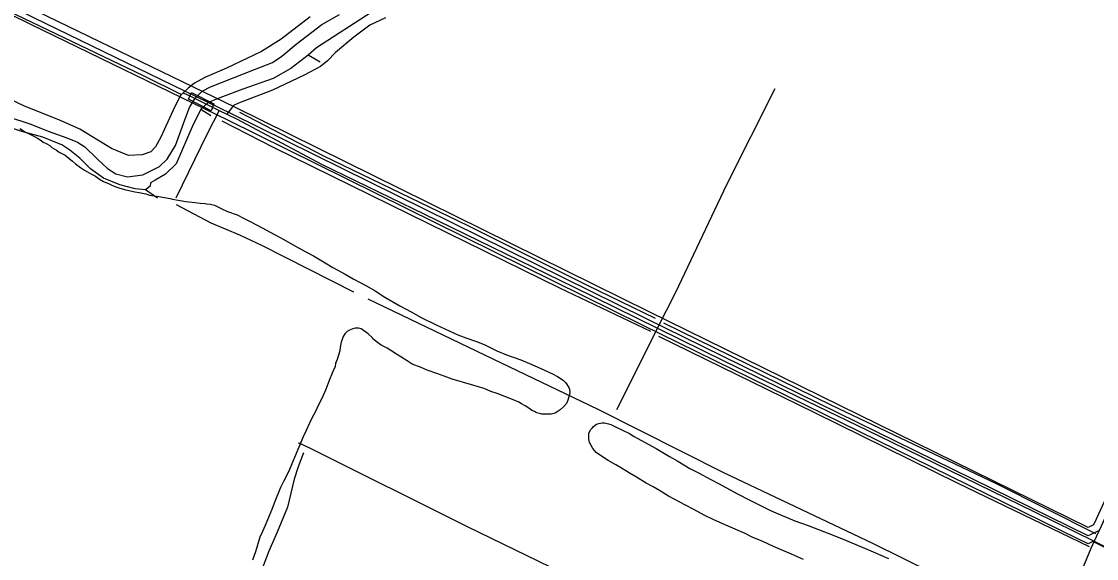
# Model space of a CAD drawing. Extents: x 3355724 to 3393621, y 594744 to 620174.
# Drawn here: x 3371980 to 3374171, y 601492 to 602586 of the extents above; entities that cross this region are included whole.
import ezdxf

# ---------------------------------------------------------------- set-up
doc = ezdxf.new("R2010")
doc.units = 0
for name, color, linetype in [('V-BRDG-OTLN', 7, 'Continuous'), ('V-DTCH-CNTR', 7, 'Continuous'), ('V-ROAD-CNTR', 7, 'Continuous'), ('V-SITE-VEGE', 7, 'Continuous'), ('V-TOPO-SHOR', 7, 'Continuous')]:
    doc.layers.add(name, color=color, linetype=linetype)

msp = doc.modelspace()

# ---------------------------------------------------------------- linework, layer by layer
at = {"layer": 'V-BRDG-OTLN'}
msp.add_lwpolyline([(3372326.1, 602441.3), (3372371.7, 602418.3), (3372366.5, 602403.9), (3372320.3, 602427.7)], close=True, dxfattribs=at)
at = {"layer": 'V-DTCH-CNTR'}
for p, q in [((3372309.5, 602440.3), (3372323.2, 602434.6)), ((3372323.2, 602434.6), (3372369.2, 602411.4)), ((3373276, 601961.2), (3373192.4, 601795.1))]:
    msp.add_line(p, q, dxfattribs=at)
for points in [[(3371425.1, 602868), (3371604.1, 602782), (3371870.9, 602647.3), (3372227.6, 602476), (3372306, 602436.9)], [(3372567.9, 602595.7), (3372509.1, 602550.2), (3372469.3, 602524.9), (3372397.6, 602490.8), (3372353.8, 602471.8), (3372332.2, 602460.6), (3372319.6, 602449.9), (3372309.5, 602440.3), (3372306, 602436.9), (3372303.4, 602434.4), (3372288.2, 602403.8), (3372263.6, 602350), (3372252.8, 602330.3), (3372243.7, 602320.2), (3372225.6, 602314.4), (3372198.1, 602312.9), (3372163.3, 602327.5), (3372098.8, 602366.8), (3372060.7, 602383.5), (3371984.3, 602414.1), (3371866.5, 602469.8)], [(3372721.7, 602593.6), (3372689.7, 602578.5), (3372657.5, 602553.8), (3372619.7, 602523), (3372603.4, 602506.1), (3372589.4, 602494.1), (3372556, 602476.3), (3372491.3, 602446.1), (3372421.8, 602419.4), (3372412.1, 602414.8), (3372398.3, 602397.2)], [(3375560.1, 602076.2), (3375522.7, 602093.8), (3375390.5, 602155.8), (3375096.4, 602297.4), (3374745.3, 602475.4), (3374680.6, 602507.8), (3374664.9, 602513.7), (3374651.2, 602514), (3374638.6, 602507.4), (3374618.9, 602486.5), (3374589, 602444.5), (3374538.8, 602355.5), (3374475.8, 602217.2), (3374395.5, 602044.9), (3374385.4, 602023.1), (3374322, 601869), (3374214.7, 601631.9), (3374166.3, 601527.3)], [(3373276, 601961.2), (3373313.5, 602034.7), (3373417.5, 602253.9), (3373515.6, 602449.2)], [(3372369.2, 602411.4), (3372382.7, 602404.8), (3372398.3, 602397.2), (3372419.6, 602386.9), (3372591.6, 602295.5), (3372801.3, 602193.7), (3373104.9, 602045.1), (3373276, 601961.2), (3373412.6, 601894.2), (3373725.7, 601742.6), (3374044.3, 601587.3), (3374166.3, 601527.3), (3374321.3, 601451), (3374641.3, 601295), (3375028.4, 601103.1), (3375031.2, 601101.7), (3375059.9, 601087.6), (3375343, 600948), (3375718, 600764.7), (3375944.1, 600656.3)], [(3372382.7, 602404.8), (3372358.3, 602357.2), (3372294.7, 602225.8)], [(3373816, 601105.8), (3373623.8, 601198.5), (3373274.7, 601369), (3372888.7, 601556.6), (3372568.7, 601716.4), (3372547.3, 601726.2), (3372543.9, 601727.2)], [(3374166.3, 601527.3), (3374159.1, 601512.3), (3374092.8, 601352.1)]]:
    msp.add_lwpolyline(points, dxfattribs=at)
at = {"layer": 'V-ROAD-CNTR'}
for points in [[(3374170.3, 601572.2), (3374164.9, 601560.4), (3374154, 601555.1), (3373258.8, 601994.3), (3372414.7, 602411.2), (3372011.9, 602606.6), (3371337.5, 602938.9), (3370615.7, 603296.4), (3370134, 603531), (3370068.1, 603400.8)], [(3374737, 602491.6), (3374662.5, 602535.5), (3374640.9, 602521.4), (3374589.3, 602453.7), (3374541.7, 602358), (3374388.2, 602034.5), (3374308.2, 601835.9), (3374176.3, 601549.2), (3374153.9, 601538.5), (3373252.2, 601980.8), (3372408.1, 602397.8), (3372005.3, 602593.1), (3371330.8, 602925.5), (3370609.1, 603283), (3370140.7, 603511), (3370081.5, 603394)], [(3374133, 601532), (3373245.6, 601967.4), (3372401.5, 602384.3), (3371998.7, 602579.6), (3371324.2, 602912), (3370602.5, 603269.5), (3370147.4, 603491.1), (3370094.9, 603387.2)], [(3374628, 602529.2), (3374576.5, 602461.7), (3374528.2, 602364.6), (3374374.5, 602040.5), (3374294.4, 601841.8), (3374170.3, 601572.2)], [(3374163.6, 601526.5), (3374153.9, 601521.8), (3374133, 601532)], [(3375292.3, 600963.1), (3375118.8, 601048.8), (3374163.6, 601526.5)]]:
    msp.add_lwpolyline(points, dxfattribs=at)
at = {"layer": 'V-SITE-VEGE'}
for p, q in [((3371976.2, 602368), (3371988.2, 602360.6)), ((3371988.2, 602360.6), (3371996.8, 602356.5)), ((3371996.8, 602356.5), (3372006.5, 602351.4)), ((3372006.5, 602351.4), (3372012.3, 602348.5)), ((3372012.3, 602348.5), (3372019.7, 602343.4)), ((3372019.7, 602343.4), (3372024.3, 602339.9)), ((3372024.3, 602339.9), (3372030, 602337.6)), ((3372030, 602337.6), (3372037.5, 602333.1)), ((3372037.5, 602333.1), (3372042, 602329.6)), ((3372042, 602329.6), (3372051.2, 602323.9)), ((3372051.2, 602323.9), (3372056.9, 602319.9)), ((3372056.9, 602319.9), (3372068.9, 602313.6)), ((3372068.9, 602313.6), (3372083.8, 602301.5)), ((3372083.8, 602301.5), (3372090.1, 602295.8)), ((3372090.1, 602295.8), (3372100.4, 602288.4)), ((3372100.4, 602288.4), (3372108.4, 602283.2)), ((3372108.4, 602283.2), (3372122.2, 602275.2)), ((3372122.2, 602275.2), (3372130.7, 602270.6)), ((3372130.7, 602270.6), (3372138.8, 602264.9)), ((3372138.8, 602264.9), (3372147.3, 602259.7)), ((3372147.3, 602259.7), (3372158.2, 602255.1)), ((3372158.2, 602255.1), (3372163.9, 602252.8)), ((3372163.9, 602252.8), (3372172, 602249.4)), ((3372172, 602249.4), (3372178.3, 602247.1)), ((3372178.3, 602247.1), (3372189.7, 602243.7)), ((3372189.7, 602243.7), (3372210.9, 602239.1)), ((3372210.9, 602239.1), (3372219.5, 602237.3)), ((3372219.5, 602237.3), (3372233.2, 602235.1)), ((3372233.2, 602235.1), (3372240.6, 602232.2)), ((3372240.6, 602232.2), (3372255, 602229.9)), ((3372255, 602229.9), (3372260.1, 602229.3)), ((3372260.1, 602229.3), (3372283, 602225.3)), ((3372283, 602225.3), (3372287.6, 602224.1)), ((3372287.6, 602224.1), (3372315.1, 602219.6)), ((3372315.1, 602219.6), (3372334, 602217.3)), ((3372334, 602217.3), (3372344.3, 602216.1)), ((3372344.3, 602216.1), (3372354, 602215.5)), ((3372354, 602215.5), (3372356.9, 602214.4)), ((3372356.9, 602214.4), (3372364.9, 602213.8)), ((3372364.9, 602213.8), (3372373.5, 602211.5)), ((3372373.5, 602211.5), (3372388.3, 602204.1)), ((3372388.3, 602204.1), (3372399.8, 602198.9)), ((3372399.8, 602198.9), (3372419.3, 602192)), ((3372419.3, 602192), (3372432.4, 602185.1)), ((3372432.4, 602185.1), (3372446.2, 602178.3)), ((3372446.2, 602178.3), (3372470.2, 602165.7)), ((3372470.2, 602165.7), (3372486.8, 602156.5)), ((3372486.8, 602156.5), (3372514.3, 602141.6)), ((3372514.3, 602141.6), (3372532, 602131.8)), ((3372532, 602131.8), (3372557.8, 602117.5)), ((3372557.8, 602117.5), (3372574.9, 602108.4)), ((3372574.9, 602108.4), (3372599, 602094.6)), ((3372599, 602094.6), (3372614.4, 602084.9)), ((3372614.4, 602084.9), (3372639.6, 602071.1)), ((3372639.6, 602071.1), (3372655.6, 602061.9)), ((3372655.6, 602061.9), (3372683.1, 602047.6)), ((3372683.1, 602047.6), (3372700.9, 602037.3)), ((3372700.9, 602037.3), (3372720.3, 602024.7)), ((3372720.3, 602024.7), (3372751.2, 602006.4)), ((3372751.2, 602006.4), (3372774.1, 601994.3)), ((3372774.1, 601994.3), (3372794.7, 601982.9)), ((3372794.7, 601982.9), (3372825.1, 601968)), ((3372639, 601949.7), (3372635.5, 601944)), ((3372640.7, 601952), (3372639, 601949.7)), ((3372643.6, 601954.3), (3372640.7, 601952)), ((3372648.1, 601957.2), (3372643.6, 601954.3)), ((3372655, 601960), (3372648.1, 601957.2)), ((3372660.2, 601961.2), (3372655, 601960)), ((3372667, 601961.2), (3372660.2, 601961.2)), ((3372672.2, 601960), (3372667, 601961.2)), ((3372686.5, 601949.7), (3372672.2, 601960)), ((3372695.1, 601941.7), (3372686.5, 601949.7)), ((3372825.1, 601968), (3372869.1, 601947.9)), ((3372631.5, 601932.6), (3372629.2, 601922.3)), ((3372634.4, 601940), (3372631.5, 601932.6)), ((3372635.5, 601944), (3372634.4, 601940)), ((3372696.2, 601939.4), (3372695.1, 601941.7)), ((3372705.4, 601932), (3372696.2, 601939.4)), ((3372712.8, 601926.8), (3372705.4, 601932)), ((3372869.1, 601947.9), (3372885.7, 601941.6)), ((3372885.7, 601941.6), (3372907.5, 601934.1)), ((3372907.5, 601934.1), (3372922.9, 601927.8)), ((3372922.9, 601927.8), (3372948.7, 601915.2)), ((3372628.7, 601914.8), (3372623.5, 601897.6)), ((3372629.2, 601922.3), (3372628.7, 601914.8)), ((3372724.9, 601920.5), (3372712.8, 601926.8)), ((3372732.9, 601915.9), (3372724.9, 601920.5)), ((3372744.3, 601908.5), (3372732.9, 601915.9)), ((3372752.9, 601902.7), (3372744.3, 601908.5)), ((3372948.7, 601915.2), (3372968.2, 601907.2)), ((3372968.2, 601907.2), (3372997.4, 601896.9)), ((3372620.1, 601889.1), (3372618.9, 601882.8)), ((3372621.2, 601892.5), (3372620.1, 601889.1)), ((3372623.5, 601897.6), (3372621.2, 601892.5)), ((3372766.1, 601894.7), (3372752.9, 601902.7)), ((3372776.4, 601887.8), (3372766.1, 601894.7)), ((3372794.7, 601881), (3372776.4, 601887.8)), ((3372997.4, 601896.9), (3373015.1, 601889.4)), ((3373015.1, 601889.4), (3373036.9, 601879.7)), ((3372611.5, 601866.2), (3372608, 601858.1)), ((3372616.1, 601877.6), (3372611.5, 601866.2)), ((3372618.9, 601882.8), (3372616.1, 601877.6)), ((3372806.7, 601875.8), (3372794.7, 601881)), ((3372826.7, 601868.9), (3372806.7, 601875.8)), ((3372841.6, 601863.2), (3372826.7, 601868.9)), ((3372857.6, 601857.5), (3372841.6, 601863.2)), ((3373036.9, 601879.7), (3373062, 601868.2)), ((3373062, 601868.2), (3373072.3, 601863.1)), ((3373072.3, 601863.1), (3373083.8, 601855.6)), ((3372608, 601858.1), (3372599.4, 601834.7)), ((3372894.9, 601846.6), (3372857.6, 601857.5)), ((3372913.2, 601840.8), (3372894.9, 601846.6)), ((3372922.9, 601838), (3372913.2, 601840.8)), ((3373083.8, 601855.6), (3373089.5, 601849.9)), ((3373089.5, 601849.9), (3373095.2, 601840.7)), ((3373095.2, 601840.7), (3373097, 601836.7)), ((3372599.4, 601834.7), (3372591.4, 601816.9)), ((3372936.6, 601832.2), (3372922.9, 601838)), ((3372949.2, 601828.2), (3372936.6, 601832.2)), ((3372980.7, 601816.2), (3372949.2, 601828.2)), ((3373094.7, 601819), (3373093.5, 601814.4)), ((3373096.9, 601826.4), (3373094.7, 601819)), ((3373097.5, 601831), (3373096.9, 601826.4)), ((3373097, 601836.7), (3373097.5, 601831)), ((3372584.5, 601803.8), (3372578.8, 601791.7)), ((3372591.4, 601816.9), (3372584.5, 601803.8)), ((3372993.3, 601810.4), (3372980.7, 601816.2)), ((3372999, 601807), (3372993.3, 601810.4)), ((3373006.5, 601803), (3372999, 601807)), ((3373016.2, 601796.7), (3373006.5, 601803)), ((3373020.2, 601793.2), (3373016.2, 601796.7)), ((3373085.5, 601801.8), (3373078, 601794.9)), ((3373090.6, 601807.5), (3373085.5, 601801.8)), ((3373093.5, 601814.4), (3373090.6, 601807.5)), ((3372570.8, 601776.3), (3372566.8, 601767.7)), ((3372578.8, 601791.7), (3372570.8, 601776.3)), ((3373025.4, 601791.5), (3373020.2, 601793.2)), ((3373027.7, 601789.8), (3373025.4, 601791.5)), ((3373029.9, 601788.7), (3373027.7, 601789.8)), ((3373038, 601786.9), (3373029.9, 601788.7)), ((3373040.2, 601785.8), (3373038, 601786.9)), ((3373059.7, 601785.8), (3373040.2, 601785.8)), ((3373067.2, 601788.1), (3373059.7, 601785.8)), ((3373075.7, 601793.2), (3373067.2, 601788.1)), ((3373078, 601794.9), (3373075.7, 601793.2)), ((3372566.8, 601767.7), (3372559.3, 601751.1)), ((3373137.6, 601750), (3373140.4, 601754.8)), ((3373140.4, 601754.8), (3373142.8, 601757.6)), ((3373142.8, 601757.6), (3373145.7, 601761.2)), ((3373145.7, 601761.2), (3373151.7, 601765.6)), ((3373151.7, 601765.6), (3373156.6, 601767.1)), ((3373156.6, 601767.1), (3373163.4, 601768.3)), ((3373163.4, 601768.3), (3373167.8, 601768.3)), ((3373167.8, 601768.3), (3373175.9, 601766.6)), ((3373175.9, 601766.6), (3373180.7, 601765)), ((3373180.7, 601765), (3373190.3, 601760.1)), ((3373190.3, 601760.1), (3373218.8, 601746.7)), ((3372554.1, 601740.2), (3372545, 601719.1)), ((3372559.3, 601751.1), (3372554.1, 601740.2)), ((3373135.9, 601743.1), (3373136.3, 601746.4)), ((3373135.9, 601735.5), (3373135.9, 601743.1)), ((3373137.4, 601728.3), (3373135.9, 601735.5)), ((3373136.3, 601746.4), (3373137.6, 601750)), ((3373218.8, 601746.7), (3373228.4, 601740.6)), ((3373228.4, 601740.6), (3373257.2, 601724.8)), ((3372545, 601719.1), (3372523.8, 601668.7)), ((3373144.2, 601715.8), (3373137.4, 601728.3)), ((3373151.4, 601707.7), (3373144.2, 601715.8)), ((3373257.2, 601724.8), (3373273.3, 601716.2)), ((3373273.3, 601716.2), (3373300.5, 601700)), ((3373166.2, 601697.9), (3373151.4, 601707.7)), ((3373175.8, 601691.4), (3373166.2, 601697.9)), ((3373191.1, 601682.9), (3373175.8, 601691.4)), ((3373300.5, 601700), (3373317.4, 601690.3)), ((3373317.4, 601690.3), (3373342.2, 601675.2)), ((3372523.8, 601668.7), (3372514, 601648.6)), ((3373202.7, 601676), (3373191.1, 601682.9)), ((3373220.7, 601665.1), (3373202.7, 601676)), ((3373233.6, 601657.8), (3373220.7, 601665.1)), ((3373342.2, 601675.2), (3373359.4, 601666.3)), ((3373359.4, 601666.3), (3373384.7, 601652.9)), ((3372514, 601648.6), (3372507.7, 601636.6)), ((3373252.8, 601645.6), (3373233.6, 601657.8)), ((3373267.2, 601638.3), (3373252.8, 601645.6)), ((3373384.7, 601652.9), (3373400.7, 601644.8)), ((3373400.7, 601644.8), (3373439.2, 601624)), ((3372507.7, 601636.6), (3372494.5, 601604.6)), ((3373280, 601630.6), (3373267.2, 601638.3)), ((3373298.5, 601619.2), (3373280, 601630.6)), ((3373439.2, 601624), (3373464.1, 601611)), ((3372494.5, 601604.6), (3372490, 601592)), ((3373311.3, 601611.9), (3373298.5, 601619.2)), ((3373333.3, 601600.5), (3373311.3, 601611.9)), ((3373348.6, 601592.4), (3373333.3, 601600.5)), ((3373464.1, 601611), (3373480.5, 601602.5)), ((3373480.5, 601602.5), (3373505, 601590.3)), ((3372484.8, 601578.8), (3372476.2, 601559.4)), ((3372490, 601592), (3372484.8, 601578.8)), ((3373372.6, 601579.8), (3373348.6, 601592.4)), ((3373389.5, 601571.6), (3373372.6, 601579.8)), ((3373505, 601590.3), (3373512.6, 601587.4)), ((3373512.6, 601587.4), (3373556.3, 601569.1)), ((3372476.2, 601559.4), (3372471, 601547.3)), ((3373415.6, 601560.2), (3373389.5, 601571.6)), ((3373454.9, 601542.7), (3373415.6, 601560.2)), ((3373556.3, 601569.1), (3373583.2, 601559.3)), ((3373583.2, 601559.3), (3373637.4, 601538.5)), ((3372465.3, 601535.3), (3372456.7, 601505.5)), ((3372471, 601547.3), (3372465.3, 601535.3)), ((3373468.9, 601535.8), (3373454.9, 601542.7)), ((3373491, 601526.5), (3373468.9, 601535.8)), ((3373637.4, 601538.5), (3373659, 601529.1)), ((3373512.6, 601516.7), (3373491, 601526.5)), ((3373521.8, 601512.2), (3373512.6, 601516.7)), ((3373549.1, 601500.8), (3373521.8, 601512.2)), ((3373659, 601529.1), (3373693.5, 601514.9)), ((3373693.5, 601514.9), (3373716, 601505.9)), ((3372456.7, 601505.5), (3372451, 601488.9)), ((3373574, 601489.8), (3373549.1, 601500.8)), ((3373716, 601505.9), (3373746.9, 601492.1))]:
    msp.add_line(p, q, dxfattribs=at)
at = {"layer": 'V-TOPO-SHOR'}
for p, q in [((3372588.3, 602502.9), (3372563.8, 602517.3)), ((3372365.5, 602393.8), (3372345.3, 602406.6))]:
    msp.add_line(p, q, dxfattribs=at)
for points in [[(3371951.6, 602392.2), (3371998.7, 602376.7), (3372034.2, 602362.8), (3372072.4, 602348.8), (3372094.3, 602340.1), (3372109.2, 602330.8), (3372134.1, 602306.1), (3372155, 602286.4), (3372171.9, 602275.7), (3372195.9, 602269.6), (3372227, 602273.8), (3372261.1, 602290.9), (3372276.6, 602305.7), (3372293.7, 602333.5), (3372312.8, 602385.4), (3372322.3, 602410.6), (3372333.7, 602429.6), (3372347.8, 602443.8), (3372365.2, 602453), (3372454.8, 602488.1), (3372491.6, 602502.4), (3372510.5, 602515.1), (3372540, 602539.9), (3372591.8, 602580), (3372628.1, 602600.5)], [(3372694.3, 602605.9), (3372581.1, 602532.1), (3372563.8, 602517.3), (3372528.5, 602489.9), (3372493, 602470.1)], [(3372493, 602470.1), (3372431.2, 602448.1), (3372389.6, 602432.5), (3372360.4, 602420.8), (3372345.6, 602407.3), (3372345.3, 602406.6), (3372329.8, 602376), (3372294.9, 602296.3), (3372273.1, 602274.8), (3372252.2, 602262.9), (3372243.1, 602257.6), (3372242.3, 602250.7), (3372232.5, 602243.3), (3372211.2, 602245.2), (3372180.4, 602253.5), (3372147, 602266.6), (3372120.6, 602285.8), (3372099, 602307.6), (3372078.7, 602323.9), (3372061.8, 602334.6), (3372049.5, 602339.7), (3372023.6, 602350), (3371980.5, 602361.9), (3371945.7, 602373.1)], [(3373272.3, 601980.8), (3373132.1, 602048.7), (3372891.8, 602169.1), (3372595, 602312.1), (3372425, 602400.7)], [(3373262.7, 601954.2), (3373076.8, 602042.4), (3372810, 602173.7), (3372493.5, 602329.6), (3372388.7, 602382.9)], [(3372257.2, 602225.9), (3372248.4, 602232.3), (3372232.5, 602243.3)], [(3372657.5, 602034.4), (3372471.1, 602128.8), (3372424.8, 602150.5), (3372366.2, 602175.2), (3372296.1, 602212.6)], [(3375951.6, 600431.6), (3375731.7, 600536.4), (3375398.9, 600703.7), (3375044.1, 600870.7), (3374957.5, 600911.5), (3374924.3, 600927.1), (3374539.5, 601105.9), (3374238.1, 601260), (3374116.3, 601323.3), (3373963.9, 601399.8), (3373714.8, 601522.4), (3373411.1, 601666.3), (3373155.2, 601795.3), (3372925.8, 601905.8), (3372686.1, 602020)], [(3374169.4, 601542), (3373966.7, 601644.3), (3373631.7, 601803.4), (3373289.3, 601971.5)], [(3374156.4, 601515.5), (3373887.5, 601645.5), (3373596.8, 601789), (3373278.9, 601944.2)], [(3372554.4, 601707.2), (3372543.7, 601678.8), (3372535.4, 601653.5), (3372521.7, 601596.5), (3372501.2, 601545.9), (3372484.1, 601506.8), (3372461.9, 601450), (3372447.8, 601410.8), (3372427.6, 601339.3), (3372405.3, 601276.3), (3372389.4, 601229.7), (3372386.2, 601220.2), (3372367.9, 601166.4), (3372338.5, 601097.4), (3372317.2, 601044.5), (3372293, 600969.2), (3372252.5, 600856.3), (3372220.1, 600757.1), (3372177.7, 600630.4), (3372126.2, 600475.9), (3372085.5, 600356.1), (3372072.4, 600314.3), (3372069.7, 600305.3)]]:
    msp.add_lwpolyline(points, dxfattribs=at)

doc.saveas('drawing.dxf')
